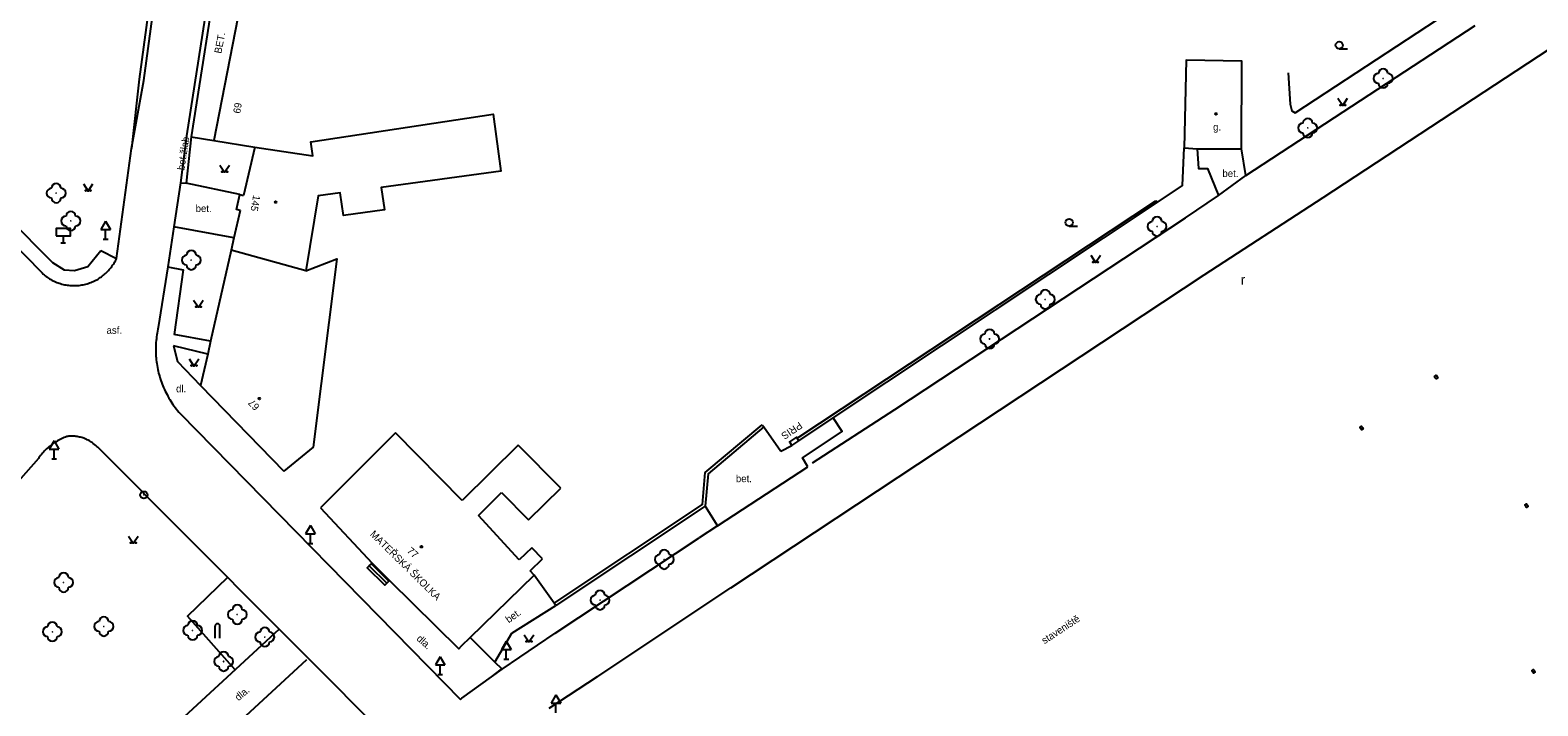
# Model space of a CAD drawing. Extents: x -544674 to -541478, y -1199076 to -1195527.
# Drawn here: x -543795 to -543637.9, y -1197417 to -1197346.5 of the extents above; entities that cross this region are included whole.
import ezdxf

# ---------------------------------------------------------------- set-up
doc = ezdxf.new("R2010")
doc.units = 0
for name, color, linetype in [('BUDOVY_MĚŘ', 7, 'Continuous'), ('BUDOVY_NEMĚŘ', 7, 'Continuous'), ('MAP_ZN_BP', 7, 'Continuous'), ('OBVOD_PILÍŘE', 7, 'Continuous'), ('POMOC_POPIS', 7, 'Continuous'), ('ROZHRANÍ_PLOCH', 7, 'Continuous'), ('ZELEŇ', 7, 'Continuous'), ('ZN_BUDOV', 7, 'Continuous'), ('ZN_DOPLŇKOVÉ', 7, 'Continuous'), ('ZN_KULTUR', 7, 'Continuous'), ('Č_POPIS_ORIENT', 7, 'Continuous')]:
    doc.layers.add(name, color=color, linetype=linetype)

msp = doc.modelspace()

# ---------------------------------------------------------------- linework, layer by layer
at = {"layer": 'BUDOVY_MĚŘ'}
for points in [[(-543772.22, -1197339.5), (-543775.86, -1197358.05)], [(-543668.82, -1197358.9), (-543668.76, -1197349.77), (-543674.56, -1197349.66), (-543674.77, -1197358.82)], [(-543771.59, -1197358.74), (-543772.74, -1197363.77)], [(-543674.77, -1197358.82), (-543673.44, -1197358.92), (-543668.82, -1197358.9)], [(-543773.11, -1197365.35), (-543773.48, -1197365.25), (-543773.13, -1197363.68), (-543772.74, -1197363.77)], [(-543773.11, -1197365.35), (-543773.76, -1197368.19), (-543774.05, -1197369.47)], [(-543774.05, -1197369.47), (-543776.2, -1197378.97)], [(-543776.2, -1197378.97), (-543776.48, -1197380.3)], [(-543776.48, -1197380.3), (-543777.23, -1197383.58), (-543768.56, -1197392.52)], [(-543764.53, -1197396.12), (-543764.75, -1197396.32)], [(-543764.75, -1197396.32), (-543759.37, -1197402.09)], [(-543759.37, -1197402.09), (-543757.55, -1197403.88)], [(-543757.55, -1197403.88), (-543750.33, -1197411), (-543750, -1197410.68)], [(-543749.13, -1197409.83), (-543742.48, -1197403.34)], [(-543750, -1197410.68), (-543749.13, -1197409.83)]]:
    msp.add_lwpolyline(points, dxfattribs=at)
at = {"layer": 'BUDOVY_NEMĚŘ'}
for points in [[(-543771.59, -1197358.74), (-543765.54, -1197359.66), (-543765.74, -1197358.17), (-543746.75, -1197355.29), (-543745.94, -1197361.23), (-543758.43, -1197362.93), (-543758.07, -1197365.28), (-543762.33, -1197365.86), (-543762.69, -1197363.51), (-543764.97, -1197363.82), (-543766.27, -1197371.64), (-543774.05, -1197369.47)], [(-543766.27, -1197371.64), (-543763.03, -1197370.37), (-543765.49, -1197389.99), (-543768.56, -1197392.52)], [(-543756.94, -1197388.52), (-543764.53, -1197396.12)], [(-543749.98, -1197395.56), (-543756.94, -1197388.52)], [(-543744.15, -1197389.79), (-543749.98, -1197395.56)], [(-543739.72, -1197394.27), (-543744.15, -1197389.79)], [(-543748.29, -1197397.12), (-543745.87, -1197394.73)], [(-543745.87, -1197394.73), (-543743.06, -1197397.57)], [(-543743.06, -1197397.57), (-543739.72, -1197394.27)], [(-543744.03, -1197401.75), (-543748.29, -1197397.12)], [(-543742.74, -1197400.49), (-543744.03, -1197401.75)], [(-543742.91, -1197402.89), (-543741.62, -1197401.63)], [(-543741.62, -1197401.63), (-543742.74, -1197400.49)], [(-543742.48, -1197403.34), (-543742.91, -1197402.89)]]:
    msp.add_lwpolyline(points, dxfattribs=at)
at = {"layer": 'MAP_ZN_BP'}
for radius in [0.375, 0.0005]:
    msp.add_circle((-543783.13, -1197394.981), radius, dxfattribs=at)
at = {"layer": 'OBVOD_PILÍŘE'}
for points in [[(-543648.63, -1197382.76), (-543648.72, -1197382.63), (-543648.54, -1197382.5), (-543648.36, -1197382.76), (-543648.54, -1197382.89), (-543648.63, -1197382.76)], [(-543656.22, -1197387.95), (-543656.13, -1197388.08), (-543656.31, -1197388.21), (-543656.49, -1197387.95), (-543656.31, -1197387.82), (-543656.22, -1197387.95)], [(-543639.21, -1197396.16), (-543639.3, -1197396.03), (-543639.12, -1197395.9), (-543638.94, -1197396.16), (-543639.12, -1197396.29), (-543639.21, -1197396.16)], [(-543638.3, -1197413.3), (-543638.21, -1197413.43), (-543638.39, -1197413.56), (-543638.57, -1197413.3), (-543638.39, -1197413.17), (-543638.3, -1197413.3)]]:
    msp.add_lwpolyline(points, dxfattribs=at)
at = {"layer": 'ROZHRANÍ_PLOCH'}
for points in [[(-543747.09, -1197143.18), (-543749.99, -1197163.05), (-543753.06, -1197183.49), (-543754.87, -1197195.24), (-543758.02, -1197218.14), (-543761.58, -1197242.21), (-543763.27, -1197254.24), (-543766.48, -1197276.53), (-543773.03, -1197321.19), (-543778.69, -1197357.55)], [(-543784.42, -1197358.89), (-543783.15, -1197351.8), (-543778.85, -1197320.21), (-543776.36, -1197302.72), (-543772.98, -1197279.86), (-543769.35, -1197254.78), (-543766.98, -1197238.27), (-543764.15, -1197218.92)], [(-543776.86, -1197302.65), (-543776.87, -1197302.75), (-543779.34, -1197320.08), (-543783.63, -1197351.67), (-543784.42, -1197358.89)], [(-543775.26, -1197338.79), (-543778.2, -1197357.68)], [(-543660.29, -1197363.97), (-543632.33, -1197345.62), (-543630.84, -1197344.12), (-543630.27, -1197343.21), (-543629.79, -1197342.22), (-543629.12, -1197341.06)], [(-543668.37, -1197361.71), (-543644.47, -1197346.06)], [(-543778.69, -1197357.55), (-543779.33, -1197362.44)], [(-543806.49, -1197358.84), (-543793.74, -1197371.85), (-543793.62, -1197371.96), (-543793.52, -1197372.05), (-543793.41, -1197372.14), (-543793.3, -1197372.22), (-543793.18, -1197372.3), (-543793.07, -1197372.38), (-543792.95, -1197372.45), (-543792.83, -1197372.52), (-543792.71, -1197372.59), (-543792.58, -1197372.66), (-543792.46, -1197372.72), (-543792.33, -1197372.77), (-543792.2, -1197372.83), (-543792.07, -1197372.88), (-543791.94, -1197372.92), (-543791.8, -1197372.96), (-543791.67, -1197373), (-543791.53, -1197373.04), (-543791.4, -1197373.07), (-543791.26, -1197373.09), (-543791.12, -1197373.12), (-543790.98, -1197373.13), (-543790.85, -1197373.15), (-543790.71, -1197373.16), (-543790.57, -1197373.17), (-543790.43, -1197373.17), (-543790.29, -1197373.17), (-543790.15, -1197373.16), (-543790.01, -1197373.15), (-543789.87, -1197373.14), (-543789.73, -1197373.12), (-543789.59, -1197373.1), (-543789.46, -1197373.08), (-543789.32, -1197373.05), (-543789.18, -1197373.01), (-543789.05, -1197372.98), (-543788.92, -1197372.94), (-543788.78, -1197372.89), (-543788.65, -1197372.84), (-543788.52, -1197372.79), (-543788.4, -1197372.73), (-543788.27, -1197372.67), (-543788.14, -1197372.61), (-543788.02, -1197372.55), (-543787.9, -1197372.48), (-543787.78, -1197372.4), (-543787.67, -1197372.32), (-543787.55, -1197372.24), (-543787.44, -1197372.16), (-543787.33, -1197372.07), (-543787.22, -1197371.98), (-543787.12, -1197371.89), (-543787.02, -1197371.8), (-543786.92, -1197371.7), (-543786.82, -1197371.6), (-543786.73, -1197371.49), (-543786.64, -1197371.39), (-543786.55, -1197371.28), (-543786.47, -1197371.17), (-543786.39, -1197371.05), (-543786.31, -1197370.93), (-543786.24, -1197370.82), (-543786.17, -1197370.7), (-543786.1, -1197370.57), (-543786.03, -1197370.45), (-543785.98, -1197370.33)], [(-543787.62, -1197369.5), (-543785.98, -1197370.33), (-543784.42, -1197358.89)], [(-543778.2, -1197357.68), (-543778.74, -1197362.5)], [(-543778.2, -1197357.68), (-543775.86, -1197358.05)], [(-543673.44, -1197358.92), (-543673.29, -1197360.97), (-543672.34, -1197360.97), (-543671.2, -1197363.78)], [(-543668.37, -1197361.71), (-543668.82, -1197358.9)], [(-543801.97, -1197361.38), (-543792.66, -1197370.77), (-543791.44, -1197371.52), (-543790.35, -1197371.59), (-543788.98, -1197371.19), (-543787.62, -1197369.5)], [(-543671.2, -1197363.78), (-543668.37, -1197361.71)], [(-543779.33, -1197362.44), (-543780.02, -1197367.05)], [(-543779.33, -1197362.44), (-543778.74, -1197362.5)], [(-543773.13, -1197363.68), (-543778.74, -1197362.5)], [(-543713.49, -1197391.64), (-543704.93, -1197386.08), (-543674.63, -1197366.12), (-543671.2, -1197363.78)], [(-543708.88, -1197395.98), (-543672.7, -1197372.05), (-543660.29, -1197363.97)], [(-543780.02, -1197367.05), (-543780.62, -1197371.22)], [(-543773.76, -1197368.19), (-543780.02, -1197367.05)], [(-543780.62, -1197371.22), (-543781.63, -1197377.52), (-543781.67, -1197377.72), (-543781.71, -1197377.91), (-543781.75, -1197378.11), (-543781.78, -1197378.31), (-543781.81, -1197378.51), (-543781.83, -1197378.71), (-543781.85, -1197378.9), (-543781.87, -1197379.1), (-543781.88, -1197379.3), (-543781.89, -1197379.5), (-543781.9, -1197379.71), (-543781.9, -1197379.91), (-543781.89, -1197380.11), (-543781.88, -1197380.31), (-543781.87, -1197380.51), (-543781.86, -1197380.71), (-543781.84, -1197380.91), (-543781.81, -1197381.11), (-543781.79, -1197381.3), (-543781.75, -1197381.5), (-543781.72, -1197381.7), (-543781.68, -1197381.9), (-543781.64, -1197382.09), (-543781.59, -1197382.29), (-543781.54, -1197382.48), (-543781.48, -1197382.67), (-543781.42, -1197382.86), (-543781.36, -1197383.05), (-543781.29, -1197383.24), (-543781.22, -1197383.43), (-543781.15, -1197383.62), (-543781.07, -1197383.8), (-543780.99, -1197383.99), (-543780.91, -1197384.17), (-543780.82, -1197384.35), (-543780.72, -1197384.52), (-543780.63, -1197384.7), (-543780.53, -1197384.88), (-543780.43, -1197385.05), (-543780.32, -1197385.22), (-543780.21, -1197385.39), (-543780.1, -1197385.55), (-543779.98, -1197385.72), (-543779.86, -1197385.88), (-543779.74, -1197386.03), (-543779.62, -1197386.19), (-543779.49, -1197386.34), (-543779.35, -1197386.5), (-543750.15, -1197416.28)], [(-543780.62, -1197371.22), (-543779.03, -1197371.51), (-543779.96, -1197378.26)], [(-543780.05, -1197379.43), (-543779.63, -1197381.08), (-543777.23, -1197383.58)], [(-543776.48, -1197380.3), (-543780.05, -1197379.43)], [(-543776.2, -1197378.97), (-543779.96, -1197378.26)], [(-543713.97, -1197392.04), (-543714.55, -1197391.12), (-543710.4, -1197388.37), (-543711.34, -1197386.95)], [(-543788.12, -1197389.84), (-543788.4, -1197389.61), (-543788.5, -1197389.53), (-543788.6, -1197389.47), (-543788.7, -1197389.4), (-543788.81, -1197389.34), (-543788.92, -1197389.28), (-543789.03, -1197389.23), (-543789.14, -1197389.17), (-543789.25, -1197389.13), (-543789.37, -1197389.08), (-543789.48, -1197389.04), (-543789.6, -1197389.01), (-543789.72, -1197388.97), (-543789.84, -1197388.95), (-543789.96, -1197388.92), (-543790.08, -1197388.9), (-543790.2, -1197388.88), (-543790.32, -1197388.87), (-543790.44, -1197388.86), (-543790.56, -1197388.86), (-543790.69, -1197388.86), (-543790.81, -1197388.86), (-543790.93, -1197388.87), (-543791.05, -1197388.88), (-543791.14, -1197388.89), (-543791.29, -1197388.95), (-543791.43, -1197389), (-543791.57, -1197389.07), (-543791.72, -1197389.13), (-543791.86, -1197389.2), (-543792, -1197389.27), (-543792.13, -1197389.35), (-543792.27, -1197389.43), (-543792.4, -1197389.51), (-543792.53, -1197389.6), (-543792.66, -1197389.69), (-543792.78, -1197389.78), (-543792.9, -1197389.88), (-543793.03, -1197389.98), (-543793.14, -1197390.08), (-543793.26, -1197390.18), (-543793.37, -1197390.29), (-543793.48, -1197390.4), (-543793.59, -1197390.52), (-543793.69, -1197390.64), (-543793.79, -1197390.75), (-543793.89, -1197390.88), (-543793.99, -1197391), (-543794.08, -1197391.13), (-543794.12, -1197391.19), (-543799.94, -1197397.74)], [(-543769.05, -1197408.98), (-543787.94, -1197390.01), (-543788.03, -1197389.92), (-543788.12, -1197389.84)], [(-543723.38, -1197398.21), (-543713.97, -1197392.04)], [(-543724.67, -1197396.16), (-543723.38, -1197398.21), (-543725.29, -1197399.46)], [(-543722, -1197404.66), (-543708.88, -1197395.98)], [(-543740.28, -1197409.38), (-543725.29, -1197399.46)], [(-543757.83, -1197404.17), (-543758.04, -1197404.38), (-543759.86, -1197402.59), (-543759.65, -1197402.37)], [(-543759.65, -1197402.37), (-543759.44, -1197402.16)], [(-543759.65, -1197402.37), (-543757.83, -1197404.17)], [(-543759.44, -1197402.16), (-543759.37, -1197402.09)], [(-543759.44, -1197402.16), (-543757.62, -1197403.95)], [(-543773.63, -1197413.2), (-543778.6, -1197407.6), (-543774.39, -1197403.56)], [(-543757.62, -1197403.95), (-543757.83, -1197404.17)], [(-543757.55, -1197403.88), (-543757.62, -1197403.95)], [(-543735.92, -1197413.95), (-543722, -1197404.66)], [(-543744.82, -1197409.37), (-543740.24, -1197406.5)], [(-543782.05, -1197420.99), (-543769.05, -1197408.98)], [(-543766.02, -1197412), (-543769.05, -1197408.98)], [(-543746.58, -1197412.42), (-543744.82, -1197409.37)], [(-543745.82, -1197413.12), (-543740.28, -1197409.38)], [(-543746.58, -1197412.42), (-543749.13, -1197409.83)], [(-543776.13, -1197421.34), (-543766.15, -1197412.12)], [(-543758.31, -1197419.72), (-543766.02, -1197412)], [(-543745.82, -1197413.12), (-543746.58, -1197412.42)], [(-543750, -1197416.17), (-543746.91, -1197413.92), (-543745.82, -1197413.12)], [(-543746.91, -1197413.92), (-543745.89, -1197413.14)], [(-543735.92, -1197413.95), (-543740.94, -1197417.24)], [(-543750.15, -1197416.28), (-543750, -1197416.17)]]:
    msp.add_lwpolyline(points, dxfattribs=at)
at = {"layer": 'ZELEŇ'}
for centre in [(-543654.06, -1197351.57), (-543661.91, -1197356.74), (-543792.26, -1197363.53), (-543790.74, -1197366.43), (-543677.61, -1197367), (-543778.19, -1197370.51), (-543689.25, -1197374.6), (-543695.04, -1197378.73), (-543728.93, -1197401.7), (-543791.49, -1197404.1), (-543735.62, -1197405.94), (-543773.4, -1197407.44), (-543792.66, -1197409.23), (-543787.3, -1197408.68), (-543778.05, -1197409.09), (-543770.54, -1197409.79), (-543774.82, -1197412.33)]:
    msp.add_circle(centre, 0.0005, dxfattribs=at)
for centre, start, end in [((-543654.56, -1197351.57), 89.99999, 269.99999), ((-543654.06, -1197351.07), 0, 179.99999), ((-543653.56, -1197351.57), 270, 89.99999), ((-543654.06, -1197352.07), 179.99999, 359.99999), ((-543661.91, -1197356.24), 0, 179.99999), ((-543662.41, -1197356.74), 89.99999, 269.99999), ((-543661.91, -1197357.24), 179.99999, 359.99999), ((-543661.41, -1197356.74), 270, 89.99999), ((-543792.76, -1197363.53), 89.99999, 269.99999), ((-543792.26, -1197363.03), 0, 179.99999), ((-543791.76, -1197363.53), 270, 89.99999), ((-543792.26, -1197364.03), 179.99999, 359.99999), ((-543790.74, -1197365.93), 0, 179.99999), ((-543791.24, -1197366.43), 89.99999, 269.99999), ((-543790.74, -1197366.93), 179.99999, 359.99999), ((-543790.24, -1197366.43), 270, 89.99999), ((-543678.11, -1197367), 89.99999, 269.99999), ((-543677.61, -1197366.5), 0, 179.99999), ((-543677.11, -1197367), 270, 89.99999), ((-543677.61, -1197367.5), 179.99999, 359.99999), ((-543778.69, -1197370.51), 89.99999, 269.99999), ((-543778.19, -1197370.01), 0, 179.99999), ((-543777.69, -1197370.51), 270, 89.99999), ((-543778.19, -1197371.01), 179.99999, 359.99999), ((-543689.75, -1197374.6), 89.99999, 269.99999), ((-543689.25, -1197374.1), 0, 179.99999), ((-543688.75, -1197374.6), 270, 89.99999), ((-543689.25, -1197375.1), 179.99999, 359.99999), ((-543695.04, -1197378.23), 0, 179.99999), ((-543695.54, -1197378.73), 89.99999, 269.99999), ((-543695.04, -1197379.23), 179.99999, 359.99999), ((-543694.54, -1197378.73), 270, 89.99999), ((-543729.43, -1197401.7), 89.99999, 269.99999), ((-543728.93, -1197401.2), 0, 179.99999), ((-543728.43, -1197401.7), 270, 89.99999), ((-543791.49, -1197403.6), 0, 179.99999), ((-543728.93, -1197402.2), 179.99999, 359.99999), ((-543791.99, -1197404.1), 89.99999, 269.99999), ((-543791.49, -1197404.6), 179.99999, 359.99999), ((-543790.99, -1197404.1), 270, 89.99999), ((-543736.12, -1197405.94), 89.99999, 269.99999), ((-543735.62, -1197405.44), 0, 179.99999), ((-543735.12, -1197405.94), 270, 89.99999), ((-543787.3, -1197408.18), 0, 179.99999), ((-543773.9, -1197407.44), 89.99999, 269.99999), ((-543773.4, -1197406.94), 0, 179.99999), ((-543772.9, -1197407.44), 270, 89.99999), ((-543735.62, -1197406.44), 179.99999, 359.99999), ((-543793.16, -1197409.23), 89.99999, 269.99999), ((-543792.66, -1197408.73), 0, 179.99999), ((-543792.16, -1197409.23), 270, 89.99999), ((-543787.8, -1197408.68), 89.99999, 269.99999), ((-543787.3, -1197409.18), 179.99999, 359.99999), ((-543786.8, -1197408.68), 270, 89.99999), ((-543778.55, -1197409.09), 89.99999, 269.99999), ((-543778.05, -1197408.59), 0, 179.99999), ((-543777.55, -1197409.09), 270, 89.99999), ((-543773.4, -1197407.94), 179.99999, 359.99999), ((-543771.04, -1197409.79), 89.99999, 269.99999), ((-543770.54, -1197409.29), 0, 179.99999), ((-543770.04, -1197409.79), 270, 89.99999), ((-543792.66, -1197409.73), 179.99999, 359.99999), ((-543778.05, -1197409.59), 179.99999, 359.99999), ((-543770.54, -1197410.29), 179.99999, 359.99999), ((-543775.32, -1197412.33), 89.99999, 269.99999), ((-543774.82, -1197411.83), 0, 179.99999), ((-543774.32, -1197412.33), 270, 89.99999), ((-543774.82, -1197412.83), 179.99999, 359.99999)]:
    msp.add_arc(centre, 0.5, start, end, dxfattribs=at)
at = {"layer": 'ZN_BUDOV'}
for centre in [(-543671.47, -1197355.27), (-543769.41, -1197364.47), (-543771.1, -1197384.94), (-543754.22, -1197400.38)]:
    msp.add_circle(centre, 0.0875, dxfattribs=at)
at = {"layer": 'ZN_DOPLŇKOVÉ'}
for p, q in [((-543787.11, -1197366.444), (-543787.61, -1197367.31)), ((-543787.11, -1197366.444), (-543786.61, -1197367.31)), ((-543791.53, -1197367.97), (-543791.53, -1197368.72)), ((-543787.61, -1197367.31), (-543786.61, -1197367.31)), ((-543787.36, -1197368.31), (-543786.86, -1197368.31)), ((-543787.11, -1197368.31), (-543787.11, -1197367.31)), ((-543791.78, -1197368.72), (-543791.28, -1197368.72)), ((-543792.48, -1197389.354), (-543792.98, -1197390.22)), ((-543792.98, -1197390.22), (-543791.98, -1197390.22)), ((-543792.48, -1197389.354), (-543791.98, -1197390.22)), ((-543792.48, -1197391.22), (-543792.48, -1197390.22)), ((-543792.73, -1197391.22), (-543792.23, -1197391.22)), ((-543765.78, -1197398.174), (-543766.28, -1197399.04)), ((-543765.78, -1197398.174), (-543765.28, -1197399.04)), ((-543766.28, -1197399.04), (-543765.28, -1197399.04)), ((-543766.03, -1197400.04), (-543765.53, -1197400.04)), ((-543765.78, -1197400.04), (-543765.78, -1197399.04)), ((-543775.71, -1197409.9), (-543775.71, -1197408.65)), ((-543775.21, -1197409.9), (-543775.21, -1197408.65)), ((-543745.38, -1197410.214), (-543745.88, -1197411.08)), ((-543745.38, -1197410.214), (-543744.88, -1197411.08)), ((-543752.27, -1197411.834), (-543752.77, -1197412.7)), ((-543752.27, -1197411.834), (-543751.77, -1197412.7)), ((-543745.88, -1197411.08), (-543744.88, -1197411.08)), ((-543745.63, -1197412.08), (-543745.13, -1197412.08)), ((-543745.38, -1197412.08), (-543745.38, -1197411.08)), ((-543752.77, -1197412.7), (-543751.77, -1197412.7)), ((-543752.52, -1197413.7), (-543752.02, -1197413.7)), ((-543752.27, -1197413.7), (-543752.27, -1197412.7)), ((-543740.22, -1197415.814), (-543740.72, -1197416.68)), ((-543740.72, -1197416.68), (-543739.72, -1197416.68)), ((-543740.22, -1197415.814), (-543739.72, -1197416.68)), ((-543740.22, -1197417.68), (-543740.22, -1197416.68))]:
    msp.add_line(p, q, dxfattribs=at)
for points in [[(-543663.94, -1197351), (-543663.74, -1197354.26), (-543663.58, -1197354.97), (-543663.23, -1197355.15), (-543648.41, -1197345.42), (-543648.83, -1197343.66), (-543654.56, -1197343.5), (-543654.49, -1197342.43)], [(-543775.86, -1197358.05), (-543771.59, -1197358.74)], [(-543677.61, -1197364.51), (-543674.94, -1197362.75), (-543674.77, -1197358.82)], [(-543715.08, -1197389.08), (-543677.73, -1197364.34)], [(-543714.91, -1197389.33), (-543711.34, -1197386.95), (-543677.61, -1197364.51), (-543677.73, -1197364.34)], [(-543740.41, -1197406.26), (-543724.95, -1197395.99), (-543724.66, -1197392.64), (-543718.75, -1197387.67)], [(-543718.56, -1197387.9), (-543724.37, -1197392.79), (-543724.67, -1197396.16)], [(-543718.75, -1197387.67), (-543718.56, -1197387.9)], [(-543718.56, -1197387.9), (-543716.8, -1197390.43)], [(-543715.08, -1197389.08), (-543715.16, -1197388.96), (-543715.89, -1197389.45), (-543715.64, -1197389.82)], [(-543714.91, -1197389.33), (-543715.08, -1197389.08)], [(-543716.8, -1197390.43), (-543715.64, -1197389.82)], [(-543715.64, -1197389.82), (-543714.91, -1197389.33)], [(-543724.67, -1197396.16), (-543740.24, -1197406.5)], [(-543740.41, -1197406.26), (-543742.48, -1197403.34)], [(-543740.24, -1197406.5), (-543740.41, -1197406.26)]]:
    msp.add_lwpolyline(points, dxfattribs=at)
msp.add_lwpolyline([(-543792.28, -1197367.97), (-543790.78, -1197367.97), (-543790.78, -1197367.22), (-543792.28, -1197367.22)], close=True, dxfattribs=at)
msp.add_arc((-543775.46, -1197408.65), 0.25, 0, 179.99999, dxfattribs=at)
at = {"layer": 'ZN_KULTUR'}
for p, q in [((-543658.63, -1197348.495), (-543657.755, -1197348.495)), ((-543686.76, -1197366.965), (-543685.885, -1197366.965))]:
    msp.add_line(p, q, dxfattribs=at)
for points in [[(-543658.76, -1197353.65), (-543658.26, -1197354.4), (-543657.76, -1197353.65)], [(-543775.22, -1197360.6), (-543774.72, -1197361.35), (-543774.22, -1197360.6)], [(-543789.43, -1197362.56), (-543788.93, -1197363.31), (-543788.43, -1197362.56)], [(-543684.51, -1197370.01), (-543684.01, -1197370.76), (-543683.51, -1197370.01)], [(-543777.95, -1197374.67), (-543777.45, -1197375.42), (-543776.95, -1197374.67)], [(-543778.41, -1197380.8), (-543777.91, -1197381.55), (-543777.41, -1197380.8)], [(-543784.73, -1197399.27), (-543784.23, -1197400.02), (-543783.73, -1197399.27)], [(-543743.52, -1197409.55), (-543743.02, -1197410.3), (-543742.52, -1197409.55)]]:
    msp.add_lwpolyline(points, dxfattribs=at)
for centre, radius in [((-543658.63, -1197348.12), 0.375), ((-543658.51, -1197354.35), 0.05), ((-543658.01, -1197354.35), 0.05), ((-543774.97, -1197361.3), 0.05), ((-543774.47, -1197361.3), 0.05), ((-543789.18, -1197363.26), 0.05), ((-543788.68, -1197363.26), 0.05), ((-543686.76, -1197366.59), 0.375), ((-543684.26, -1197370.71), 0.05), ((-543683.76, -1197370.71), 0.05), ((-543777.7, -1197375.37), 0.05), ((-543777.2, -1197375.37), 0.05), ((-543778.16, -1197381.5), 0.05), ((-543777.66, -1197381.5), 0.05), ((-543784.48, -1197399.97), 0.05), ((-543783.98, -1197399.97), 0.05), ((-543743.27, -1197410.25), 0.05), ((-543742.77, -1197410.25), 0.05)]:
    msp.add_circle(centre, radius, dxfattribs=at)

# ---------------------------------------------------------------- texts
at = {"layer": 'POMOC_POPIS'}
for s, rotation, p in [('BET.', 78.90001, (-543775.07, -1197349.03)), ('bet.žlab', 81.27, (-543778.92, -1197361.18)), ('PRIS', 213.87002, (-543714.88, -1197387.32)), ('MATEŘSKÁ ŠKOLKA', 315.41, (-543759.64, -1197399.14)), ('bet.', 35.48001, (-543745.13, -1197408.37)), ('staveniště', 33.32999, (-543689.33, -1197410.55)), ('dla.', 318.03002, (-543754.79, -1197410.04)), ('dla.', 39.70999, (-543773.29, -1197416.48))]:
    msp.add_text(s, height=0.75, rotation=rotation, dxfattribs=at).set_placement(p)
for s, p in [('g.', (-543671.77, -1197357.01)), ('bet.', (-543670.8, -1197361.85)), ('bet.', (-543777.74, -1197365.5)), ('asf.', (-543787.02, -1197378.19)), ('dl.', (-543779.78, -1197384.28)), ('bet.', (-543721.47, -1197393.65))]:
    msp.add_text(s, height=0.75, dxfattribs=at).set_placement(p)
at = {"layer": 'ZN_KULTUR'}
msp.add_text('r', height=1, dxfattribs=at).set_placement((-543668.878, -1197373.052))
at = {"layer": 'Č_POPIS_ORIENT'}
for s, rotation, p in [('69', 260.82001, (-543773.66, -1197354.05)), ('145', 260.44003, (-543771.74, -1197363.7)), ('67', 134.12002, (-543771.02, -1197385.74)), ('77', 318.22001, (-543755.79, -1197400.9))]:
    msp.add_text(s, height=0.75, rotation=rotation, dxfattribs=at).set_placement(p)

doc.saveas('drawing.dxf')
